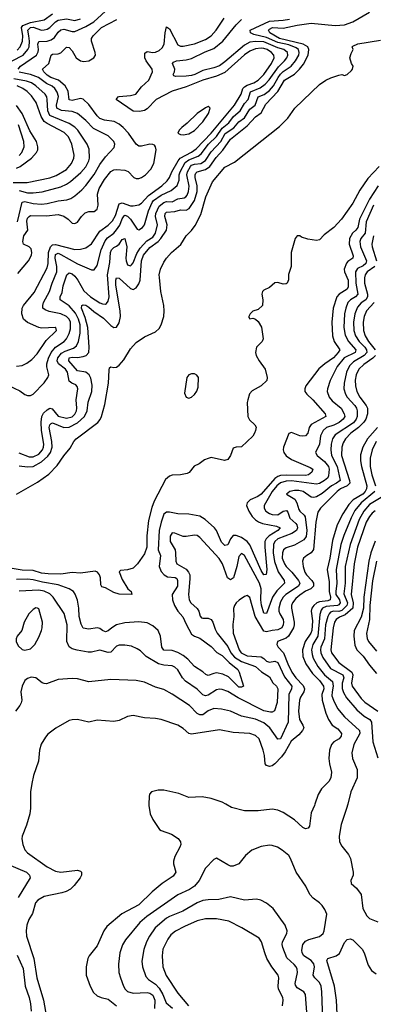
# Model space of a CAD drawing. Header units: inches. Extents: x 1682530 to 1839546, y 640742 to 791647.
# Tile 362 of 656: x 1726513 to 1729058, y 728560 to 735645. Entities that reach past the tile are written whole.
import ezdxf

# ---------------------------------------------------------------- set-up
doc = ezdxf.new("R2010")
doc.units = ezdxf.units.IN
doc.header["$MEASUREMENT"] = 0
doc.layers.add('B7722', color=7, linetype='Continuous')
doc.layers.add('B7723', color=7, linetype='Continuous')

msp = doc.modelspace()

# ---------------------------------------------------------------- linework, layer by layer
at = {"layer": 'B7722', "color": 5}
for points, elevation in [([(1726591.2, 730000), (1726591, 729971), (1726585.2, 729930), (1726561.1, 729850), (1726530.2, 729770), (1726527.5, 729750), (1726535.2, 729710), (1726550.9, 729670.9), (1726570.3, 729650), (1726710, 729550.2), (1726770, 729517.6), (1726810, 729512.1), (1726930, 729524.4), (1726950, 729518.7), (1726958.7, 729510), (1726958.5, 729490), (1726949, 729470), (1726905.3, 729414.7), (1726879.5, 729390), (1726847.4, 729372.6), (1726817.4, 729362.6), (1726690, 729336.5), (1726643.9, 729310), (1726626, 729290), (1726605.3, 729214.7), (1726579, 729170), (1726564.1, 729130), (1726558.9, 729090), (1726562.2, 729050), (1726615.6, 728890), (1726635.4, 728750), (1726685, 728590), (1726706.8, 728466.8)], 580), ([(1727441.9, 730000), (1727441.6, 729990), (1727452.7, 729930), (1727470.4, 729890), (1727518.4, 729818.4), (1727531.3, 729810), (1727604.8, 729784.8), (1727654.4, 729754.4), (1727670.3, 729730.3), (1727672, 729710), (1727665.7, 729690), (1727630, 729624.5), (1727620.2, 729590), (1727620.6, 729570), (1727636.9, 729510), (1727617.3, 729482.7), (1727538, 729430), (1727465.2, 729370), (1727370, 729275), (1727247.5, 729212.5), (1727140.5, 729119.5), (1727118.5, 729090), (1727070, 728981.6), (1727014, 728910), (1727004.2, 728890), (1726990.3, 728830), (1726991.7, 728770), (1727019.6, 728690), (1727045, 728645), (1727070, 728622.2), (1727099.1, 728610), (1727150, 728598.3), (1727210, 728550.1)], 620), ([(1728636.8, 730000), (1728633.4, 729990), (1728610, 729939), (1728598, 729842), (1728590, 729826.6), (1728570, 729822), (1728550, 729831.8), (1728490, 729887.6), (1728410, 729941.1), (1728370, 729957.7), (1728330, 729963.7), (1728230, 729953.6), (1728130, 729952.4), (1728037.5, 729977.5), (1727996.6, 730000)], 620), ([(1728873.2, 730000), (1728865.4, 729970), (1728825.6, 729854.4), (1728811.8, 729770), (1728814.8, 729730), (1728830, 729698.3), (1728879, 729639), (1728893.4, 729610), (1728913.7, 729510), (1728912, 729490), (1728897.1, 729450), (1728897.3, 729430), (1728936.7, 729396.7), (1728970, 729350.7), (1728982.8, 729250), (1729010, 729197.6), (1729030, 729178.9), (1729090, 729154.9)], 640), ([(1728695.4, 728450), (1728687.8, 728650), (1728682.7, 728690), (1728670, 728718.2), (1728635.9, 728750), (1728623.9, 728770), (1728634.8, 728830), (1728630, 728851.8), (1728610, 728876.7), (1728556.5, 728910), (1728545.7, 728930), (1728543.9, 728950), (1728549.9, 728990.1), (1728570, 729014.2), (1728593, 729027), (1728671.2, 729048.8), (1728696.4, 729070), (1728703.9, 729090), (1728722, 729210), (1728710, 729242.7), (1728690.8, 729270.8), (1728670.8, 729290.8), (1728624.2, 729324.2), (1728600.9, 729350), (1728571.6, 729410), (1728501.6, 729510), (1728461.6, 729610), (1728449.5, 729630), (1728402.7, 729670), (1728369.2, 729690), (1728330, 729704.2), (1728310, 729706), (1728250, 729696.9), (1728183.8, 729670), (1728137.1, 729630), (1728090, 729572.3), (1728050, 729554.5), (1728030, 729554.5), (1728010, 729562.9), (1727930, 729612.3), (1727910, 729601.2), (1727850, 729539.6), (1727803.9, 729450), (1727770.1, 729409.9), (1727734.6, 729385.4), (1727650, 729347), (1727428.2, 729191.8), (1727377.8, 729150), (1727275.4, 729024.6), (1727252.4, 728987.6), (1727233.7, 728930), (1727223.8, 728850), (1727227.5, 728790), (1727238.2, 728750), (1727261.2, 728690), (1727272.3, 728670), (1727290, 728652.3), (1727330, 728640.9), (1727430, 728646.1), (1727450, 728641.6), (1727470, 728626.4), (1727485.3, 728590), (1727482, 728530)], 640), ([(1726420.3, 729570), (1726561.6, 729510), (1726582.7, 729490), (1726588.4, 729470), (1726501, 729330)], 560), ([(1728582.5, 728470), (1728570.6, 728630), (1728557.2, 728650), (1728510, 728679.8), (1728497.5, 728697.5), (1728495, 728710), (1728511, 728790), (1728510, 728813.6), (1728503.7, 728830), (1728487.8, 728847.8), (1728435, 728895), (1728406.4, 728970), (1728402.5, 728990), (1728405, 729010), (1728434.4, 729070), (1728437.4, 729090), (1728422.3, 729130), (1728338, 729250), (1728290, 729288), (1728248.6, 729308.6), (1728217.8, 729317.8), (1728130, 729310.8), (1728030, 729333.3), (1727945.1, 729314.9), (1727870, 729312.8), (1727830, 729306.6), (1727791.3, 729290), (1727686.5, 729230), (1727590, 729192.9), (1727570, 729180.8), (1727489, 729111), (1727446.1, 729050), (1727425.1, 729010), (1727405.2, 728954.8), (1727391, 728870), (1727396.9, 728830), (1727421.5, 728761.5), (1727439.4, 728739.4), (1727490, 728705.4), (1727516.7, 728676.7), (1727542.9, 728630), (1727566.5, 728570), (1727611.7, 728531.7)], 660), ([(1728404.4, 728550), (1728409.8, 728590), (1728406.5, 728610), (1728374.9, 728670), (1728372.2, 728690), (1728377.4, 728750), (1728373.7, 728770), (1728328.4, 728830), (1728292.6, 728890), (1728276.3, 728930), (1728253.8, 729010), (1728236.3, 729036.3), (1728111.5, 729111.5), (1728017.8, 729157.8), (1727930, 729176.5), (1727850, 729174.6), (1727790, 729160.7), (1727698.9, 729121.1), (1727633.9, 729086.1), (1727600.8, 729059.2), (1727579.3, 729030), (1727542.4, 728957.6), (1727537.3, 728910), (1727544.1, 728830), (1727566.5, 728766.5), (1727650, 728640.7), (1727728.4, 728548.4)], 680), ([(1728798.2, 728490), (1728793, 728590), (1728777.7, 728690), (1728723.7, 728876.3), (1728729.2, 728890.8), (1728790, 728908.4), (1728813.7, 728926.3), (1728850, 729005.2), (1728870, 729026.3), (1728890, 729032.4), (1728910, 729023.7), (1728977.3, 728957.3), (1728992.8, 728930), (1729021.4, 728841.4), (1729043.9, 728803.9), (1729078.4, 728778.4)], 620), ([(1726494.9, 728914.9), (1726537.6, 728817.6), (1726553.1, 728690), (1726580.9, 728610), (1726590, 728562.8), (1726595.2, 728510)], 560)]:
    msp.add_lwpolyline(points, dxfattribs=dict(at, elevation=elevation))
at = {"layer": 'B7723', "color": 5}
for points, elevation in [([(1726502.4, 735290), (1726517.7, 735310), (1726634.1, 735390), (1726646.6, 735413.4), (1726649.2, 735430), (1726643.3, 735470), (1726650.5, 735489.5), (1726710, 735490.5), (1726740, 735500), (1726762.8, 735517.2), (1726790, 735556.2), (1726810, 735572.7), (1726830, 735576.5), (1726890, 735559.3), (1726910, 735560.1), (1726990, 735595.6), (1727045.6, 735630), (1727157.3, 735730)], 640), ([(1726490, 733152), (1726530, 733156.4), (1726565.2, 733174.8), (1726599.3, 733200.7), (1726638.2, 733241.8), (1726702.8, 733337.2), (1726778.7, 733410), (1726774, 733430), (1726771.1, 733431.1), (1726670, 733426.8), (1726650, 733430.7), (1726570, 733465.7), (1726541.4, 733490), (1726527.4, 733530), (1726531.7, 733570), (1726540.8, 733590), (1726617.5, 733682.5), (1726710, 733859.2), (1726718.9, 733890), (1726720.7, 733970), (1726735.8, 734010), (1726750, 734024.2), (1726770, 734028.7), (1726910, 733992.4), (1726950, 733993), (1726990, 734004.8), (1727030, 734033.3), (1727090, 734123.1), (1727150, 734166.7), (1727181.2, 734198.8), (1727203.1, 734236.9), (1727230, 734319.8), (1727250, 734327.4), (1727310, 734305.9), (1727330, 734305.1), (1727370, 734314.1), (1727390, 734326), (1727440.3, 734379.7), (1727536, 734450), (1727574, 734486), (1727590.5, 734509.5), (1727607.9, 734550), (1727652.6, 734630), (1727668.5, 734650), (1727750, 734692.8), (1727784.1, 734715.9), (1727891.5, 734828.5), (1728057.9, 735030), (1728105.6, 735110), (1728119.6, 735150), (1728130, 735162.7), (1728150, 735175), (1728197.6, 735190), (1728230, 735210.1), (1728270, 735252), (1728326.1, 735330), (1728344.5, 735370), (1728341.7, 735390), (1728324.1, 735410), (1728294.3, 735430), (1728270, 735439.2), (1728250, 735441.7), (1728210, 735436.3), (1728170, 735419.9), (1728130, 735392.6), (1727990, 735265.6), (1727930, 735239.3), (1727830, 735211), (1727710, 735162.9), (1727610, 735132.1), (1727495.8, 735070), (1727430, 735004.3), (1727410, 734991.3), (1727375.5, 734984.5), (1727330, 734987), (1727206.6, 735070), (1727220.7, 735090), (1727227.8, 735092.2), (1727310, 735099.2), (1727349.4, 735110.6), (1727390, 735161.5), (1727441.3, 735210), (1727468.7, 735270), (1727466.2, 735290), (1727422, 735350), (1727414.5, 735370), (1727414.5, 735405.5), (1727430, 735416.1), (1727470, 735409.2), (1727490, 735412.4), (1727515.9, 735424.1), (1727537.3, 735442.7), (1727551.8, 735470), (1727560.2, 735550), (1727570, 735593.7), (1727590, 735580.3), (1727650, 735465.1), (1727670, 735455.6), (1727690, 735455.5), (1727770, 735471.5), (1727850, 735502.1), (1727890, 735528.2), (1727927.4, 735570), (1727984, 735656)], 580), ([(1726494, 735426), (1726516.9, 735450), (1726532.9, 735490), (1726535.1, 735530), (1726525.7, 735590), (1726535.6, 735604.4), (1726590, 735625.4), (1726690, 735645.4), (1726750, 735688.7)], 680), ([(1726510, 732435.9), (1726570, 732428.2), (1726610, 732431.3), (1726670, 732463.6), (1726714.8, 732505.2), (1726734.1, 732530), (1726746.5, 732570), (1726744.5, 732610), (1726726, 732710), (1726728.9, 732731.1), (1726739.5, 732740.5), (1726750, 732744.4), (1726830, 732711.5), (1726870, 732712.8), (1726930, 732744.7), (1726978.6, 732790), (1726999.6, 732830), (1727006.8, 732893.2), (1727031.2, 732970), (1727034.7, 733014.7), (1727025.9, 733065.9), (1727013.2, 733090), (1726990, 733109.5), (1726930, 733117.8), (1726865.7, 733190), (1726870, 733211.5), (1726890, 733216.5), (1726930, 733215.1), (1726970, 733221.1), (1726992.2, 733230), (1727009.9, 733250.1), (1727013.1, 733290), (1727003, 733430), (1726983.3, 733503.3), (1726956.6, 733570), (1726960.7, 733590), (1726970, 733594.2), (1726989.9, 733590.1), (1727010, 733577.7), (1727046.3, 733546.3), (1727116.7, 733496.7), (1727170, 733444.6), (1727190, 733431), (1727210, 733434), (1727230, 733464), (1727238.4, 733510), (1727235.6, 733550), (1727205.1, 733734.9), (1727204.4, 733770), (1727210, 733787.7), (1727230, 733786.1), (1727310, 733710.1), (1727330, 733705), (1727350, 733717), (1727370, 733744.2), (1727379.3, 733770), (1727390.6, 733910), (1727402.9, 733950), (1727450, 734007.1), (1727509.6, 734050), (1727529.3, 734070), (1727568.3, 734130), (1727573.6, 734170), (1727557.1, 734230), (1727560.2, 734250), (1727570, 734259.6), (1727630, 734265.7), (1727670, 734277.4), (1727710, 734275.6), (1727732.4, 734287.6), (1727770, 734344.5), (1727789.7, 734410), (1727791, 734450), (1727775.3, 734510), (1727774.8, 734530), (1727780.1, 734539.9), (1727790, 734550.7), (1727850, 734568.2), (1727881.4, 734590), (1727926.5, 734653.5), (1727974.6, 734705.4), (1728030, 734786.5), (1728150, 734881.4), (1728210, 734947.4), (1728250, 734976.3), (1728283.6, 735036.4), (1728371.6, 735128.4), (1728418.1, 735210), (1728490, 735253.9), (1728527.5, 735290), (1728554.8, 735325.2), (1728587.8, 735390), (1728593.2, 735430), (1728587, 735450), (1728552.7, 735470), (1728382.8, 735510), (1728312.7, 735550), (1728302.4, 735570), (1728310, 735578.2), (1728331.9, 735588.1), (1728410, 735584.2), (1728510, 735606.8), (1728610, 735621.5), (1728783.5, 735603.5), (1728850, 735607.5), (1728910.6, 735629.4), (1729030, 735698.5)], 520), ([(1726432.5, 733012.5), (1726513.6, 732973.6), (1726550, 732947.7), (1726570, 732940.2), (1726590, 732940.9), (1726610, 732950.3), (1726690, 733033.1), (1726716.4, 733070), (1726722.2, 733090), (1726707.3, 733147.3), (1726708.4, 733170), (1726720.7, 733210), (1726739.9, 733250), (1726770.7, 733289.3), (1726831.9, 733330), (1726850, 733348.7), (1726870, 733388), (1726878.3, 733421.7), (1726877.7, 733470), (1726869.4, 733490), (1726850.4, 733510.4), (1726810, 733527.8), (1726724.9, 733544.9), (1726697, 733557), (1726680.3, 733570), (1726678.9, 733590), (1726685, 733610), (1726727.6, 733690), (1726745.7, 733750), (1726780.8, 733830), (1726781.2, 733870), (1726767.8, 733930), (1726770, 733954.8), (1726790, 733964.4), (1726810, 733956.7), (1726930, 733888.5), (1727030, 733845.3), (1727050, 733846.4), (1727070, 733876.3), (1727098.9, 733990), (1727127, 734053), (1727143.9, 734076.1), (1727189.7, 734110.3), (1727210, 734133.3), (1727232.6, 734167.4), (1727250, 734212.8), (1727265.2, 734234.8), (1727270, 734239.2), (1727290, 734232.1), (1727310.8, 734210.8), (1727358.6, 734138.6), (1727370, 734132.4), (1727396.8, 734150), (1727411.1, 734170), (1727439.4, 734270), (1727465.6, 734330), (1727475.9, 734344.1), (1727530, 734383.8), (1727603.9, 734416.1), (1727647.4, 734452.6), (1727661.6, 734490), (1727661.7, 734530), (1727667.7, 734550), (1727702.7, 734617.3), (1727730, 734637.5), (1727797.1, 734662.9), (1727819.3, 734680.7), (1727871.2, 734748.8), (1727930, 734803.8), (1727970, 734865.4), (1728016.9, 734903.1), (1728050.9, 734949.1), (1728099.8, 734990), (1728130, 735042.8), (1728156.1, 735070), (1728173.3, 735126.7), (1728244.6, 735155.4), (1728279.4, 735180.6), (1728307.7, 735212.3), (1728374.2, 735305.8), (1728419.7, 735350), (1728434.9, 735370), (1728442.8, 735390), (1728440.2, 735410), (1728414.3, 735430), (1728370, 735443.8), (1728270, 735486.5), (1728210.7, 735489.3), (1728170, 735482.9), (1728130, 735462.2), (1727990, 735341.2), (1727950, 735313.5), (1727910, 735298.6), (1727830, 735280.5), (1727772.6, 735250), (1727750, 735243.3), (1727710, 735238), (1727637.1, 735237.1), (1727621.1, 735241.1), (1727616.3, 735250), (1727626.8, 735270), (1727629.8, 735290), (1727613.6, 735330), (1727619.5, 735340.5), (1727642, 735350), (1727710, 735356.2), (1727750, 735365.4), (1727846.5, 735413.5), (1727910, 735439), (1727973.9, 735490), (1728070.5, 735609.5), (1728110, 735647.6)], 560), ([(1726459.7, 735350), (1726539.2, 735390), (1726572.8, 735430), (1726580.1, 735450), (1726582.6, 735490), (1726579.6, 735530), (1726570.6, 735570), (1726590, 735589.7), (1726610.9, 735590.9), (1726670, 735569.3), (1726690, 735572), (1726710, 735577), (1726730, 735588.7), (1726769.8, 735630.2), (1726790, 735641.1), (1726850, 735651), (1726910, 735640.6), (1726950, 735650.5)], 660), ([(1726499.9, 733820.1), (1726576.5, 733910), (1726596.8, 733950), (1726601.2, 733970), (1726595.7, 733995.7), (1726580.3, 734010), (1726540.2, 734030), (1726535.4, 734050), (1726542.4, 734090), (1726571.4, 734130), (1726565, 734195), (1726570, 734217.8), (1726581.6, 734230), (1726590, 734235.6), (1726704.9, 734235.1), (1726790, 734244.2), (1726831.5, 734231.5), (1726862.7, 734210), (1726890, 734181.7), (1726910, 734178.3), (1726930, 734187.9), (1726957.4, 734230), (1726984.6, 734255.4), (1727010, 734265), (1727050, 734266.4), (1727070, 734281.3), (1727077.4, 734310), (1727073.5, 734390), (1727084.8, 734430), (1727123.7, 734496.3), (1727170, 734552), (1727190, 734564), (1727210, 734567.5), (1727270, 734563), (1727293.8, 734553.8), (1727335.3, 734510), (1727350, 734503), (1727370, 734502.6), (1727390, 734509.1), (1727419.5, 734530), (1727456.3, 734570), (1727478, 734610), (1727495.3, 734710), (1727491, 734731), (1727482, 734742), (1727470, 734748), (1727450, 734749.7), (1727390, 734735), (1727370, 734736.5), (1727350, 734749.8), (1727296.8, 734830), (1727258.3, 734870), (1727230, 734892.9), (1727193.4, 734913.4), (1727122.3, 734922.3), (1727090, 734935), (1727070, 734954.4), (1727010, 735036.3), (1726970, 735073), (1726950, 735078.8), (1726890, 735063.1), (1726870, 735067.9), (1726860.9, 735130), (1726839.4, 735170), (1726791.3, 735211.3), (1726736.2, 735230), (1726710, 735247.2), (1726687.2, 735270), (1726676.8, 735290), (1726723.4, 735330), (1726738.8, 735390), (1726750, 735396.4), (1726790, 735399.3), (1726810, 735406.7), (1726850, 735447.9), (1726870, 735444.5), (1726890, 735422.4), (1726920.5, 735370), (1726950, 735348.9), (1726974.4, 735345.6), (1727010, 735349.4), (1727047.3, 735370), (1727057.4, 735390), (1727057.3, 735410), (1727029.1, 735490), (1727030.6, 735510), (1727042, 735530), (1727101.5, 735590), (1727212.1, 735647.9)], 620), ([(1726508, 732528), (1726580.6, 732500.6), (1726610, 732500.1), (1726650, 732519.1), (1726677.1, 732550), (1726684.7, 732570), (1726686.1, 732590), (1726669.6, 732689.6), (1726666.7, 732750), (1726671.6, 732790), (1726684.9, 732815.1), (1726710, 732838.9), (1726730, 732848.9), (1726745.8, 732845.8), (1726790, 732792.9), (1726850, 732776.9), (1726890, 732788.7), (1726910, 732807), (1726921.4, 732830), (1726924.8, 732850), (1726920.2, 732910), (1726931.3, 732990), (1726926.7, 733006.7), (1726916.9, 733016.9), (1726888.9, 733028.9), (1726870, 733043.5), (1726857.1, 733110), (1726843.6, 733130), (1726792.7, 733170), (1726783, 733190), (1726788.1, 733211.9), (1726815, 733245), (1726840.1, 733259.9), (1726899.1, 733280.9), (1726920.8, 733299.2), (1726936.6, 733330), (1726949.3, 733390.7), (1726949.3, 733450), (1726936.1, 733490), (1726914, 733534), (1726870, 733585.6), (1726804.4, 733630), (1726805.2, 733650), (1726818.6, 733681.4), (1726826.2, 733730), (1726851.1, 733808.9), (1726870, 733824.3), (1726890, 733816.1), (1726910, 733800.1), (1726931.3, 733771.3), (1726974.6, 733694.6), (1727022, 733650), (1727090, 733607.5), (1727110, 733599.8), (1727130, 733599.2), (1727136.5, 733603.5), (1727150, 733620.4), (1727156.4, 733650), (1727144, 733810), (1727162.3, 733897.7), (1727166.5, 733970), (1727174.4, 733990), (1727190, 734006.7), (1727210, 734015.9), (1727228.7, 734031.3), (1727250, 734064.7), (1727270, 734071.6), (1727284.1, 734010), (1727276, 733930), (1727278.1, 733910), (1727290, 733881.3), (1727310, 733874.4), (1727318.1, 733881.9), (1727330, 733895.2), (1727356.1, 733963.9), (1727379.5, 734000.5), (1727426.9, 734053.1), (1727470, 734081.6), (1727489.6, 734110), (1727504.3, 734170), (1727490.8, 734230), (1727492.5, 734250), (1727515.5, 734304.5), (1727550, 734330.8), (1727570, 734336), (1727610, 734334.5), (1727650, 734356), (1727696, 734364), (1727709.1, 734370.9), (1727717.4, 734382.6), (1727728.6, 734410), (1727732.6, 734447.4), (1727716.5, 734530), (1727719.9, 734550), (1727741.1, 734590), (1727750, 734598), (1727770, 734604.7), (1727816.2, 734610), (1727848.9, 734631.1), (1727890, 734695.2), (1727960.5, 734770), (1727992.8, 734827.2), (1728052.9, 734867.1), (1728090, 734909.3), (1728130, 734940.1), (1728170, 735000.7), (1728207.6, 735030), (1728228.2, 735090), (1728272, 735108), (1728310, 735135.4), (1728340.2, 735170), (1728372.1, 735230), (1728390, 735252.8), (1728410, 735272.5), (1728465.9, 735310), (1728498.3, 735350), (1728520.7, 735390), (1728524.9, 735410), (1728519.3, 735430), (1728503.5, 735443.5), (1728450, 735463.7), (1728370, 735481), (1728290, 735516.9), (1728198.7, 735538.7), (1728172.8, 735550), (1728170.8, 735570), (1728310, 735634.3), (1728410, 735641.4), (1728455.1, 735650)], 540), ([(1726490, 732231.9), (1726642, 732318), (1726723.9, 732376.1), (1726783.5, 732436.5), (1726830, 732506.2), (1726877.1, 732562.9), (1726903.2, 732610), (1726920.2, 732630), (1727074.2, 732745.8), (1727092, 732768), (1727102.4, 732790), (1727124.5, 732875.5), (1727152.7, 733030), (1727155.8, 733124.2), (1727160.4, 733139.6), (1727170, 733146.3), (1727190, 733141.5), (1727210, 733145), (1727230, 733158.9), (1727262.3, 733197.7), (1727310, 733277.3), (1727350, 733321.7), (1727410, 733362.6), (1727490, 733400.4), (1727515.5, 733424.5), (1727531.5, 733450), (1727551, 733509), (1727553, 733550), (1727549.6, 733590), (1727529.6, 733690), (1727518.7, 733790), (1727517.6, 733810), (1727526.6, 733850), (1727550, 733900.5), (1727570, 733930.3), (1727604.8, 733970), (1727672.8, 734027.2), (1727710, 734090.2), (1727750, 734129.3), (1727775.3, 734164.7), (1727816.1, 734243.9), (1727852.2, 734370), (1727901.6, 734478.4), (1727990, 734583.6), (1728059.3, 734620.7), (1728383.4, 734876.6), (1728442.2, 734937.8), (1728492.3, 735010), (1728670, 735179.1), (1728715.3, 735210), (1728752.9, 735227.1), (1728810, 735246.8), (1728830.8, 735250.8), (1728850, 735244.7), (1728870, 735251.3), (1728900.2, 735279.8), (1728909, 735290), (1728913.2, 735310), (1728901.2, 735330), (1728889.2, 735370), (1728898, 735402), (1728913.2, 735430), (1728906.6, 735450), (1728910, 735454.8), (1728947.3, 735472.7), (1729110, 735498)], 480), ([(1726497.7, 734190), (1726530, 734331.8), (1726550, 734337.1), (1726610, 734323.3), (1726670, 734317.1), (1726710, 734321.7), (1726790, 734341.5), (1726851.2, 734348.8), (1726880.5, 734359.5), (1726910, 734377.7), (1726959.8, 734420.2), (1726990, 734452.6), (1727048.2, 734531.8), (1727090, 734603.8), (1727130, 734659), (1727193.9, 734726.1), (1727197.8, 734750), (1727189.8, 734770), (1727149.8, 734810), (1727043.2, 734863.2), (1726990, 734919.9), (1726930, 734971.2), (1726890, 734985.4), (1726813.2, 734993.2), (1726785.4, 735005.4), (1726780.5, 735010), (1726776.9, 735030), (1726791.9, 735091.9), (1726783.4, 735123.4), (1726766.3, 735150), (1726746.6, 735166.6), (1726706, 735186), (1726647.5, 735230), (1726590, 735250.8), (1726510, 735267.5)], 640), ([(1726467.2, 734472.8), (1726567.2, 734472.8), (1726730, 734506.7), (1726775.3, 734524.7), (1726850, 734567.8), (1726886.2, 734610), (1726903, 734650), (1726904.4, 734670), (1726887.4, 734750), (1726863.4, 734803.4), (1726833.3, 734833.3), (1726710, 734898), (1726690, 734912.5), (1726667, 734950), (1726632.6, 735050), (1726597.9, 735097.9), (1726567.9, 735127.9), (1726536.7, 735150), (1726495.9, 735170)], 680), ([(1726510, 734416.4), (1726570, 734399.4), (1726610, 734398.5), (1726674, 734406), (1726810, 734443.4), (1726850, 734461.5), (1726879.1, 734480.9), (1726953.7, 734546.3), (1726990, 734587.4), (1727011.3, 734630), (1727016.1, 734650), (1727013.5, 734713.5), (1726999.1, 734750), (1726931.5, 734850), (1726911, 734871), (1726870, 734898.3), (1726730, 734956.9), (1726715.3, 734990), (1726711.7, 735071.7), (1726708.4, 735090), (1726696.7, 735110), (1726630, 735169.4), (1726597.7, 735190), (1726562.6, 735202.6), (1726470, 735220.2)], 660), ([(1726490, 734577.5), (1726515.3, 734590), (1726597.6, 734650), (1726634, 734690), (1726642.8, 734710), (1726644.7, 734730), (1726633.6, 734770), (1726586.9, 734846.9), (1726530.6, 734970.6), (1726490, 735028.4)], 720), ([(1726510, 734668.1), (1726527.9, 734690), (1726546.3, 734730), (1726542.9, 734770), (1726503.5, 734890)], 740), ([(1729100.2, 734590), (1729017.6, 734502.4), (1728961.5, 734418.5), (1728910, 734325.2), (1728828.7, 734210), (1728772.4, 734150), (1728703.6, 734096.4), (1728670, 734061.8), (1728650, 734057.3), (1728585.3, 734065.3), (1728541.1, 734081.1), (1728528.7, 734091.3), (1728510.6, 734089.4), (1728494.8, 734070), (1728467.3, 733970), (1728466, 733870), (1728448.1, 733811.9), (1728446.8, 733773.2), (1728438, 733750), (1728430, 733744), (1728410, 733742.7), (1728370, 733755.1), (1728350, 733752.3), (1728310, 733719.3), (1728270, 733699), (1728261, 733690), (1728256, 733670), (1728262.8, 733630), (1728261, 733590), (1728230, 733559), (1728190, 733548), (1728172, 733530), (1728162, 733510), (1728162, 733502), (1728170, 733494), (1728190, 733498), (1728210, 733491.3), (1728230, 733474.8), (1728252.9, 733432.9), (1728264.9, 733350), (1728257.3, 733330), (1728216, 733290), (1728210.7, 733250), (1728214.8, 733230), (1728236.3, 733190), (1728278.8, 733130), (1728294.8, 733070), (1728290.8, 733050), (1728250.8, 733010), (1728186.2, 732973.8), (1728165.8, 732954.2), (1728154, 732910), (1728150.7, 732890), (1728154, 732790), (1728166.6, 732766.6), (1728206, 732730), (1728213.7, 732713.7), (1728211, 732690), (1728202.8, 732670), (1728190, 732649), (1728110, 732572.7), (1728070, 732569.2), (1728050, 732562), (1728030.4, 732509.6), (1728010, 732481.2), (1727986, 732474), (1727890, 732494), (1727870, 732489), (1727842.5, 732477.5), (1727804.7, 732450), (1727768.4, 732431.6), (1727731.8, 732388.2), (1727719, 732381), (1727670.3, 732369.7), (1727610, 732366.9), (1727590, 732361.3), (1727563.1, 732336.9), (1727480.3, 732179.7), (1727463.9, 732136.1), (1727438.8, 732041.2), (1727428.1, 731931.9), (1727427.4, 731850), (1727410, 731802.3), (1727361, 731730), (1727330, 731699.3), (1727290, 731686.2), (1727237.7, 731682.3), (1727228.8, 731671.2), (1727250, 731618.3), (1727291.1, 731551.1), (1727314.4, 731530), (1727320.7, 731510), (1727229.4, 731510.6), (1727190, 731522.6), (1727130, 731556.2), (1727104.6, 731564.6), (1727097.7, 731577.7), (1727094.4, 731630), (1727088.1, 731650), (1727073.1, 731670), (1727056, 731676), (1726950, 731663.4), (1726890, 731666.4), (1726810, 731655.1), (1726717.1, 731657.1), (1726670, 731663.9), (1726610, 731681.1), (1726530, 731685.2), (1726310, 731719.1)], 480), ([(1729093.5, 734450), (1729030, 734354.3), (1728958.5, 734210), (1728945.5, 734150), (1728931.6, 734130), (1728907.5, 734110), (1728886.8, 734070), (1728884, 734030), (1728913.7, 733946.3), (1728910.5, 733929.5), (1728874.5, 733905.5), (1728865.7, 733894.3), (1728848.4, 733850), (1728851, 733830), (1728877.7, 733770), (1728876.9, 733723.1), (1728870, 733706.6), (1728811.8, 733670), (1728794.8, 733650), (1728769.2, 733570), (1728760.3, 733470), (1728763.3, 733370), (1728774.8, 733330), (1728817.3, 733270), (1728805.1, 733250), (1728770, 733212.8), (1728707.8, 733170), (1728666.8, 733133.2), (1728571.3, 733010), (1728564.1, 732990), (1728566, 732970), (1728578.4, 732950), (1728622.7, 732910), (1728710.1, 732810), (1728715.4, 732790), (1728610, 732731.7), (1728596.4, 732710), (1728586.4, 732670), (1728570, 732650.6), (1728550, 732647.6), (1728530, 732651.8), (1728470, 732674.7), (1728450, 732667.1), (1728411.4, 732570), (1728408.9, 732550), (1728414.1, 732530), (1728430, 732506.5), (1728470, 732480.9), (1728604.2, 732424.2), (1728622.8, 732410), (1728616.3, 732390), (1728590.2, 732370), (1728570, 732364.7), (1728430, 732368.2), (1728390, 732365.1), (1728370, 732358.4), (1728350, 732343.6), (1728250, 732230.3), (1728226.6, 732213.4), (1728171, 732190), (1728149.6, 732170), (1728146.1, 732150), (1728162, 732110), (1728186.5, 732070), (1728210, 732045.5), (1728231.3, 732031.3), (1728260.2, 732020.2), (1728360.9, 732000.9), (1728386.7, 731990), (1728371.6, 731970), (1728307.5, 731932.5), (1728285.9, 731910), (1728277.6, 731890), (1728276, 731850), (1728291.5, 731688.5), (1728285.9, 731654.1), (1728270, 731650.9), (1728250, 731681.5), (1728170, 731866.8), (1728150.1, 731890.1), (1728110, 731918.4), (1728070, 731933.9), (1728050, 731933.2), (1728031.1, 731910), (1728010, 731867.1), (1727990, 731862.5), (1727966.2, 731886.2), (1727930, 731969.8), (1727915.4, 731990), (1727847.5, 732050), (1727810, 732073.8), (1727730, 732087.9), (1727650, 732090.5), (1727590, 732102.8), (1727570, 732101.9), (1727550, 732087.1), (1727530, 732029.8), (1727517.6, 731970), (1727509.5, 731830), (1727526.4, 731790), (1727515.9, 731710), (1727530, 731675.8), (1727553.2, 731650), (1727577.5, 731637.5), (1727631.5, 731631.5), (1727643.4, 731623.4), (1727649.6, 731610), (1727649.3, 731570), (1727611.1, 731510), (1727612, 731470), (1727627, 731430), (1727652, 731390), (1727687.6, 731347.6), (1727710, 731295.3), (1727750, 731224.3), (1727770, 731209.1), (1727810, 731195.1), (1727890, 731134.1), (1727932.6, 731092.6), (1727970, 731069.7), (1728020.3, 731020.3), (1728082.6, 730970), (1728093.2, 730950), (1728123, 730850), (1728110, 730842), (1728090, 730843.2), (1728015.7, 730915.7), (1727975.5, 730935.5), (1727930, 730944.5), (1727910, 730941.7), (1727870, 730926.1), (1727853, 730933), (1727830, 730953.7), (1727770, 730992), (1727724.1, 731044.1), (1727690, 731070.3), (1727650, 731091.6), (1727610, 731105.8), (1727550, 731107.5), (1727535.8, 731130), (1727525.3, 731210), (1727510, 731249.8), (1727470, 731284.9), (1727430, 731304.7), (1727370, 731313.7), (1727270, 731304.5), (1727210, 731289.9), (1727175.4, 731270), (1727150, 731248.4), (1727130, 731240.2), (1727110, 731249), (1727090, 731264.8), (1727070, 731268.2), (1727010, 731260.6), (1726970, 731266), (1726955.3, 731295.3), (1726940.9, 731350), (1726938.3, 731410), (1726928.5, 731468.5), (1726912.6, 731512.6), (1726900.4, 731530), (1726869.7, 731550), (1726790, 731579.7), (1726677.6, 731597.6), (1726610, 731615.4), (1726570, 731619.3), (1726490, 731617.9)], 520), ([(1729058.5, 734310), (1729006, 734190), (1729000.1, 734110), (1728968.4, 734070), (1728961.8, 734050), (1728964.6, 734010), (1729007.7, 733910), (1729003.3, 733890), (1728984.6, 733875.4), (1728944.8, 733855.2), (1728930.4, 733830), (1728931.5, 733750), (1728947.4, 733670), (1728929.3, 733650.7), (1728893, 733630), (1728875.3, 733610), (1728858.8, 733570), (1728850.1, 733529.9), (1728846.7, 733430), (1728855.2, 733375.2), (1728878.4, 733330), (1728930.9, 733270), (1728928.2, 733251.8), (1728848, 733212), (1728796.6, 733150), (1728746.6, 733050), (1728727.5, 732990), (1728726.1, 732970), (1728739.1, 732930), (1728762, 732902), (1728826.3, 732850), (1728848.7, 732810), (1728852.9, 732790), (1728840.1, 732770), (1728812.2, 732747.8), (1728773, 732727), (1728719.8, 732710), (1728696.8, 732690), (1728678.3, 732650), (1728669.6, 732590), (1728642.6, 732530), (1728654.5, 732510), (1728706.9, 732466.9), (1728734, 732430), (1728739.7, 732410), (1728736.1, 732363.9), (1728730.3, 732349.7), (1728706.1, 732330), (1728670, 732308.2), (1728650, 732302.5), (1728470, 732326.5), (1728430, 732324.4), (1728390, 732312.7), (1728362.3, 732290), (1728329.1, 732250), (1728272.7, 732150), (1728272.4, 732130), (1728284.6, 732110), (1728310, 732092), (1728330, 732084.7), (1728370, 732083.1), (1728410, 732107.8), (1728433.2, 732113.2), (1728442.1, 732102.1), (1728457.4, 732057.4), (1728500.6, 732020.6), (1728508.2, 732010), (1728513, 731990), (1728505.8, 731970), (1728472.1, 731947.9), (1728370, 731909.9), (1728348.4, 731890), (1728339.3, 731870), (1728336.3, 731810), (1728347, 731747), (1728372.4, 731672.4), (1728416.9, 731610), (1728418.3, 731590), (1728363.8, 731536.2), (1728331.4, 731490), (1728290, 731372.6), (1728270, 731373.7), (1728252.3, 731432.3), (1728247.4, 731470), (1728251.6, 731550), (1728239.7, 731590), (1728130, 731791), (1728110, 731804), (1728090, 731782.9), (1728075.3, 731710), (1728050.6, 731630), (1728030, 731613.6), (1728008, 731628), (1727971.4, 731730), (1727947.8, 731767.8), (1727810, 731920.3), (1727790, 731933.5), (1727770, 731937.1), (1727710, 731925.6), (1727690, 731926.4), (1727630, 731949.8), (1727610, 731952.3), (1727594.9, 731930), (1727596.5, 731890), (1727631, 731830), (1727635.3, 731810), (1727636, 731750), (1727644.1, 731730), (1727711.2, 731691.2), (1727728.4, 731670), (1727736.7, 731650), (1727738.2, 731621.8), (1727728.6, 731508.6), (1727732.2, 731470), (1727745.5, 731450), (1727789.6, 731409.6), (1727801.8, 731390), (1727812.6, 731352.6), (1727822.2, 731342.2), (1727830, 731338), (1727870, 731338.4), (1727891.3, 731330), (1727903.5, 731310), (1727919, 731259), (1727932.9, 731230), (1728010, 731136.1), (1728033.5, 731090), (1728058.4, 731058.4), (1728110, 731026.1), (1728210, 730991.2), (1728252.4, 730952.4), (1728310, 730917.3), (1728334.5, 730874.5), (1728361.4, 730850), (1728371.1, 730830), (1728366.8, 730733.2), (1728347.3, 730672.7), (1728330, 730661.6), (1728318.7, 730661.3), (1728270, 730671), (1728085.9, 730765.9), (1728010, 730810.5), (1727970, 730824.7), (1727950, 730827.5), (1727930, 730823.2), (1727870, 730784.3), (1727850, 730779.2), (1727841.9, 730781.9), (1727830, 730787.3), (1727790, 730828.2), (1727705.4, 730885.4), (1727684.5, 730910), (1727650, 730967.1), (1727630, 730985.6), (1727610, 730995.2), (1727550, 730999.5), (1727511.4, 731011.4), (1727422.7, 731062.7), (1727382.9, 731102.9), (1727359.4, 731119.4), (1727316.5, 731136.5), (1727270, 731145.8), (1727230, 731144.1), (1727210, 731137.2), (1727170, 731094.6), (1727150, 731092.8), (1727090, 731108.2), (1727030, 731095.3), (1727005.6, 731094.4), (1726927.5, 731107.5), (1726890, 731118.4), (1726870, 731132.6), (1726851.6, 731170), (1726855.5, 731290), (1726832.4, 731372.4), (1726753.9, 731490), (1726730, 731513.6), (1726690, 731533.7), (1726650, 731539.3), (1726510, 731532.6)], 540), ([(1729058.8, 734090), (1729046.2, 734030), (1729048.4, 734010), (1729079.6, 733910)], 560), ([(1729068.5, 733870), (1729014.6, 733830), (1728999.1, 733810), (1728993.2, 733786.8), (1728993.2, 733750), (1729015.8, 733670), (1729016.3, 733650), (1729004.2, 733630), (1728970, 733608.3), (1728942.8, 733577.2), (1728925.6, 733530), (1728915.6, 733470), (1728916.4, 733410), (1728930, 733370), (1728956.6, 733330), (1728996.3, 733290), (1729009.3, 733270), (1729011.2, 733250), (1728991.8, 733228.2), (1728916.1, 733183.9), (1728885.8, 733154.2), (1728865.3, 733110), (1728847.2, 733030), (1728846, 732990), (1728857.5, 732950), (1728869, 732930), (1728924.2, 732870), (1728936.9, 732850), (1728942.4, 732830), (1728940.6, 732790), (1728934.7, 732770), (1728914.5, 732745.5), (1728782.7, 732657.3), (1728764.3, 732630), (1728754.6, 732590), (1728751.7, 732550), (1728756.6, 732510), (1728796.7, 732430), (1728818.7, 732330), (1728793.3, 732310), (1728756.1, 732290), (1728690, 732235.1), (1728650, 732211.7), (1728630, 732207.3), (1728610, 732210.5), (1728552.4, 732250), (1728522.3, 732257.7), (1728490, 732257.3), (1728457.1, 732250), (1728432.7, 732230), (1728494.1, 732194.1), (1728507.5, 732170), (1728521.5, 732121.5), (1728529.2, 732109.2), (1728560.9, 732080.9), (1728567.2, 732067.2), (1728579.4, 731970), (1728573.3, 731926.7), (1728558, 731902), (1728490, 731865.4), (1728430, 731846), (1728410.5, 731829.5), (1728403.1, 731810), (1728402.9, 731770), (1728417.9, 731730), (1728430.6, 731710), (1728470.6, 731670.6), (1728518.7, 731610), (1728528.7, 731590), (1728519.8, 731570), (1728428.1, 731510), (1728409.2, 731490), (1728390, 731455.8), (1728378.2, 731410), (1728378.5, 731390), (1728384.5, 731370), (1728409.1, 731330), (1728412.2, 731310), (1728408.7, 731290), (1728398.3, 731270), (1728370, 731253.8), (1728330, 731249.9), (1728290, 731239.9), (1728270, 731246.2), (1728206.5, 731350), (1728170, 731486.6), (1728150, 731503), (1728130, 731495.1), (1728091.6, 731468.4), (1728070.3, 731450), (1728058.9, 731430), (1728052.7, 731407.3), (1728053.2, 731350), (1728046.6, 731293.4), (1728049.5, 731230.5), (1728093.1, 731110), (1728105.6, 731090), (1728150, 731068.4), (1728250, 731059.5), (1728269.5, 731049.5), (1728290, 731030.1), (1728310, 731023.4), (1728350, 731029.6), (1728370, 731020.7), (1728417.6, 730917.6), (1728472, 730850), (1728470.1, 730830), (1728450.9, 730789.1), (1728445.1, 730590), (1728390, 730471), (1728370, 730467.4), (1728312.4, 730550), (1728270, 730584.8), (1728210, 730611.7), (1728110, 730634.5), (1728030, 730669.2), (1727964.8, 730684.8), (1727910, 730687.7), (1727870, 730671.2), (1727830, 730643.9), (1727810, 730642.3), (1727790, 730653.5), (1727734.5, 730710), (1727610, 730792.5), (1727550, 730826.2), (1727490, 730841.6), (1727410, 730878.8), (1727350, 730889.8), (1727170, 730898), (1727010, 730881.5), (1726930, 730901.5), (1726890, 730904.8), (1726790, 730897.7), (1726706.7, 730866.7), (1726688.2, 730868.2), (1726674.7, 730874.7), (1726630, 730909.4), (1726594.8, 730914.8), (1726570, 730904.5), (1726550.7, 730890), (1726530.4, 730850), (1726522, 730810), (1726527.4, 730750), (1726523.1, 730730), (1726514.6, 730710), (1726483.1, 730670)], 560), ([(1729064, 733610), (1729009.2, 733550), (1728992.6, 733510), (1728985.2, 733470), (1728985.9, 733410), (1728998.4, 733370), (1729023.2, 733330), (1729070.4, 733270)], 580), ([(1729072.8, 733230), (1729055.4, 733210), (1728990, 733163.9), (1728954.2, 733130), (1728935, 733090), (1728927.8, 733052.2), (1728928.6, 733010), (1728938.2, 732970), (1728961.1, 732930), (1729007.2, 732870), (1729015.5, 732850), (1729016.4, 732810), (1729002.8, 732770), (1728989, 732750), (1728950, 732711.2), (1728896.3, 732670), (1728858.4, 732630), (1728840.5, 732599.5), (1728831.3, 732568.7), (1728828.7, 732510), (1728886.9, 732330), (1728888.3, 732310), (1728868.8, 732291.2), (1728822.1, 732270), (1728798.1, 732250), (1728678.4, 732130), (1728659.4, 732100.6), (1728643.7, 732030), (1728626.8, 731833.2), (1728610, 731808.9), (1728578.2, 731790), (1728556.3, 731770), (1728548, 731750), (1728551.9, 731710), (1728565, 731670), (1728576.4, 731650), (1728615.8, 731610), (1728626.9, 731590), (1728627.7, 731570), (1728608.9, 731551.1), (1728570, 731532.3), (1728530, 731505.4), (1728500.5, 731479.5), (1728477.1, 731450), (1728469.2, 731430), (1728468, 731410), (1728487.5, 731310), (1728488.8, 731290), (1728483.3, 731270), (1728446.3, 731210), (1728430, 731195.1), (1728369.1, 731170), (1728362.4, 731150), (1728372.2, 731130), (1728410.6, 731090.6), (1728441.4, 731010), (1728470.7, 730950.7), (1728500.4, 730910), (1728553.9, 730853.9), (1728562.8, 730830), (1728557, 730810), (1728532.7, 730770), (1728526.4, 730750), (1728519.1, 730670), (1728525.8, 730610), (1728550.9, 730570), (1728557.4, 730550), (1728548.5, 730530), (1728521.1, 730498.9), (1728465.6, 730454.4), (1728424.1, 730375.9), (1728398, 730342), (1728350, 730289.8), (1728330, 730275.6), (1728310, 730270.9), (1728290, 730278.5), (1728280.3, 730290), (1728274.4, 730350), (1728265.4, 730390), (1728236.2, 730470), (1728210, 730495), (1728170, 730509.8), (1728050, 730516.5), (1727950, 730534.6), (1727750, 730504.5), (1727729.3, 730509.3), (1727690, 730545.1), (1727650, 730568.6), (1727530, 730609.8), (1727490, 730617.6), (1727410, 730622.6), (1727330, 730638.3), (1727290, 730631.3), (1727230, 730602.6), (1727190, 730595.4), (1727070, 730605.1), (1727010, 730589.7), (1726930, 730609.7), (1726890, 730608.2), (1726870, 730602), (1726772.1, 730547.9), (1726716.5, 730503.5), (1726697.6, 730482.4), (1726667.5, 730432.5), (1726656.5, 730390), (1726648.6, 730310), (1726613.1, 730206.9), (1726599.7, 730150), (1726591.8, 730090), (1726591.2, 730000)], 580), ([(1729087.6, 732710), (1729016.6, 732630), (1728981.6, 732570), (1728966.6, 732513.4), (1728966, 732470), (1728972.6, 732430), (1729010.1, 732290), (1729008.4, 732270), (1728999.4, 732250), (1728981.7, 732230), (1728911.9, 732190), (1728882.3, 732157.7), (1728837.4, 732090), (1728797.2, 732010), (1728762.9, 731897.1), (1728744.9, 731770), (1728725.9, 731690), (1728741, 731601), (1728739.4, 731530), (1728748.9, 731490), (1728748.2, 731471.8), (1728730, 731463.1), (1728670, 731456.7), (1728652, 731450), (1728628.9, 731430), (1728615.8, 731410), (1728610.8, 731390), (1728619.2, 731319.2), (1728614.3, 731250), (1728608, 731230), (1728567.9, 731170), (1728547.9, 731110), (1728550, 731062.6), (1728571.2, 731010), (1728620.8, 730940.8), (1728670.8, 730890), (1728699.9, 730850), (1728701.3, 730830), (1728688.3, 730790), (1728689.4, 730750), (1728715.9, 730655.9), (1728734.7, 730610), (1728761.5, 730570), (1728803.1, 730543.1), (1728828.4, 730510), (1728826.3, 730490), (1728812.6, 730470), (1728774, 730450), (1728756.5, 730430), (1728742.7, 730390), (1728737.2, 730330), (1728741.3, 730290), (1728757.6, 730230), (1728752.4, 730190), (1728736.7, 730163.3), (1728685.7, 730110), (1728660.9, 730070), (1728636.8, 730000)], 620), ([(1729078, 732610), (1729048.3, 732550), (1729036, 732490), (1729035.7, 732430), (1729048, 732370), (1729072.5, 732290)], 640), ([(1729069.6, 732250), (1728970.4, 732170), (1728925.8, 732114.2), (1728898.4, 732061.6), (1728846.1, 731933.9), (1728824.1, 731870), (1728790.7, 731690), (1728796.3, 731590), (1728787.2, 731530), (1728789.1, 731510), (1728815.1, 731470), (1728819.8, 731450), (1728810, 731435), (1728801, 731430), (1728717.8, 731422.2), (1728692, 731410), (1728683, 731397), (1728673.8, 731366.2), (1728657.5, 731210), (1728623.2, 731150), (1728613.9, 731110), (1728616.7, 731076.7), (1728625.2, 731050), (1728658.4, 730990), (1728705.5, 730930), (1728762.9, 730882.9), (1728768.8, 730850), (1728760.8, 730810), (1728760.3, 730780.3), (1728770.1, 730750), (1728800.4, 730690), (1728850, 730629.4), (1728958.7, 730530), (1728959.8, 730510), (1728917.8, 730430), (1728903, 730370), (1728907.5, 730330), (1728941.6, 730250), (1728942.3, 730190), (1728896.6, 730090), (1728873.2, 730000)], 640), ([(1729113.2, 732206.8), (1729030, 732156), (1728989.7, 732110), (1728956.8, 732050), (1728891, 731870), (1728856.1, 731710), (1728854.3, 731590), (1728845.1, 731514.9), (1728872.3, 731450), (1728868.3, 731430), (1728830, 731394.5), (1728810, 731388), (1728770, 731388.3), (1728750, 731380.9), (1728739.5, 731370), (1728729.8, 731350), (1728714.3, 731290), (1728707.1, 731190), (1728681.1, 731130), (1728677.1, 731110), (1728679, 731090), (1728694.8, 731054.8), (1728750, 730977.3), (1728838.1, 730930), (1728845.4, 730910), (1728833.6, 730870), (1728832.9, 730832.9), (1728843.4, 730803.4), (1728865.9, 730765.9), (1728938.1, 730678.1), (1728992.9, 730632.9), (1729032.8, 730610), (1729045.8, 730590), (1729054.4, 730450), (1729090, 730333)], 660), ([(1729070, 732111.5), (1729050, 732093.8), (1729030, 732069.4), (1729007.3, 732030), (1728942.9, 731850), (1728918.7, 731730), (1728899, 731510), (1728913.8, 731450), (1728909.7, 731410.3), (1728856, 731364), (1728813.4, 731346.6), (1728789.6, 731330.4), (1728778.3, 731310), (1728767.6, 731270), (1728751, 731111), (1728756.6, 731090), (1728810, 731019.3), (1728903.4, 730950), (1728910.1, 730930), (1728901.8, 730870), (1728906.1, 730850), (1728970, 730760.7), (1728995.6, 730735.6), (1729090, 730669)], 680), ([(1729070, 731892.5), (1729040.1, 731810), (1729025.3, 731750), (1728990.3, 731490), (1728987.8, 731410), (1728970, 731346.8), (1728921, 731250), (1728917.6, 731210), (1728925.8, 731145.8), (1728940.1, 731110), (1728984.5, 731064.5), (1729030, 731000.5), (1729080.9, 730940.9)], 720), ([(1729081.4, 731750), (1729052.9, 731607.1), (1729033.8, 731430), (1729030.1, 731329.9), (1729007.5, 731227.5), (1729013.1, 731193.1), (1729023.7, 731170), (1729081.5, 731101.5)], 740), ([(1727996.6, 730000), (1727970, 730014.7), (1727890, 730042.4), (1727826.2, 730053.8), (1727730, 730049.4), (1727658.3, 730078.3), (1727550, 730100.5), (1727510, 730101.6), (1727461, 730090), (1727448.1, 730071.9), (1727443.8, 730056.2), (1727441.9, 730000)], 620)]:
    msp.add_lwpolyline(points, dxfattribs=dict(at, elevation=elevation))
for points, elevation in [([(1727870, 735019.7), (1727850, 735011.9), (1727790.3, 734970), (1727719.2, 734900.8), (1727680.5, 734870), (1727660.7, 734850), (1727651, 734830), (1727670, 734819.1), (1727690, 734815.8), (1727730, 734824), (1727770, 734847.8), (1727830.9, 734910), (1727870.5, 734970), (1727882.9, 735010), (1727876.8, 735016.8)], 620), ([(1727750, 733098.1), (1727730.1, 733090), (1727716.2, 733070), (1727698.1, 732958.1), (1727710, 732930.2), (1727730, 732922.2), (1727750, 732930.2), (1727771, 732949), (1727787.1, 732972.9), (1727797.7, 733002.3), (1727799.3, 733070), (1727788.3, 733088.3), (1727770, 733097.9)], 480), ([(1726630, 731412.1), (1726610, 731401.3), (1726578.7, 731370), (1726544.4, 731310), (1726528, 731250), (1726494, 731210), (1726487.3, 731190), (1726487.3, 731170), (1726500.9, 731140.9), (1726530, 731114), (1726550, 731108), (1726590, 731119.1), (1726620.9, 731150), (1726650, 731201), (1726670, 731251.3), (1726675.1, 731270), (1726676, 731310), (1726650, 731405.2), (1726642, 731410)], 560)]:
    msp.add_lwpolyline(points, close=True, dxfattribs=dict(at, elevation=elevation))

doc.saveas('drawing.dxf')
